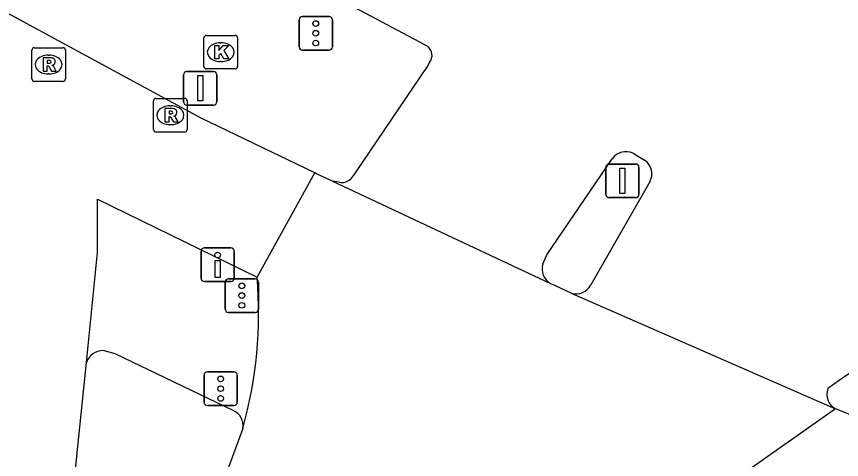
# Model space of a CAD drawing. Extents: x 157692 to 159670, y 381454 to 383289.
# Drawn here: x 157885.06 to 157909.62, y 382220.64 to 382233.82 of the extents above; entities that cross this region are included whole.
import ezdxf

# ---------------------------------------------------------------- set-up
doc = ezdxf.new("R2010")
doc.units = 0
for name, color, linetype in [('IMGEO_Drukknoppaal', 7, 'Continuous'), ('IMGEO_Fietspad_gesloten', 7, 'Continuous'), ('IMGEO_Kolk', 7, 'Continuous'), ('IMGEO_Rijbaan_lokaal_open', 7, 'Continuous'), ('IMGEO_Rijbaan_regionaal_gesloten', 7, 'Continuous'), ('IMGEO_Rioolput', 7, 'Continuous'), ('IMGEO_Verkeersbordpaal', 7, 'Continuous'), ('IMGEO_Verkeersregelinstallatiepaal', 7, 'Continuous'), ('IMGEO_Voetpad_open', 7, 'Continuous')]:
    doc.layers.add(name, color=color, linetype=linetype)

msp = doc.modelspace()

# ---------------------------------------------------------------- linework, layer by layer
at = {"layer": 'IMGEO_Drukknoppaal'}
for p, q in [((157890.655, 382226.931), (157891.445, 382226.931)), ((157891.445, 382226.931), (157890.655, 382226.931)), ((157890.555, 382226.031), (157890.555, 382226.831)), ((157890.555, 382226.831), (157890.555, 382226.031)), ((157891.545, 382226.831), (157891.545, 382226.031)), ((157891.545, 382226.031), (157891.545, 382226.831)), ((157891.445, 382225.931), (157890.655, 382225.931)), ((157890.655, 382225.931), (157891.445, 382225.931))]:
    msp.add_line(p, q, dxfattribs=at)
msp.add_lwpolyline([(157891.125, 382226.556), (157891.125, 382226.056), (157890.975, 382226.056), (157890.975, 382226.556), (157891.125, 382226.556)], dxfattribs=at)
msp.add_circle((157891.05, 382226.721), 0.085, dxfattribs=at)
for centre, start, end in [((157890.655, 382226.831), 90, 180), ((157890.655, 382226.831), 90, 180), ((157891.445, 382226.831), 0, 90), ((157891.445, 382226.831), 360, 90), ((157890.655, 382226.031), 180, 270), ((157890.655, 382226.031), 180, 270), ((157891.445, 382226.031), 270, 0), ((157891.445, 382226.031), 270, 0)]:
    msp.add_arc(centre, 0.1, start, end, dxfattribs=at)
at = {"layer": 'IMGEO_Fietspad_gesloten'}
for points in [[(157893.947, 382229.166), (157890.555, 382230.792), (157885.251, 382233.674), (157883.141, 382234.819)], [(157887.143, 382223.527), (157887.473, 382226.794), (157887.475, 382228.381), (157892.225, 382226.066)], [(157885.6, 382208.527), (157885.754, 382210.527), (157885.993, 382210.533), (157886.686, 382219.097), (157887.143, 382223.527)], [(157911.507, 382221.321), (157909.449, 382222.143)]]:
    msp.add_lwpolyline(points, dxfattribs=at)
at = {"layer": 'IMGEO_Kolk'}
for p, q in [((157890.642, 382232.333), (157890.642, 382233.185)), ((157890.717, 382233.259), (157891.569, 382233.259)), ((157891.643, 382233.185), (157891.643, 382232.333)), ((157891.13, 382233.039), (157891.155, 382233.039)), ((157891.153, 382232.479), (157891.128, 382232.479)), ((157891.569, 382232.259), (157890.717, 382232.259))]:
    msp.add_line(p, q, dxfattribs=at)
for points in [[(157890.642, 382232.333), (157890.642, 382233.185)], [(157890.717, 382233.259), (157891.569, 382233.259)], [(157891.643, 382233.185), (157891.643, 382232.333)], [(157890.963, 382232.959), (157891.086, 382232.959), (157891.086, 382232.808), (157891.216, 382232.959), (157891.38, 382232.959), (157891.234, 382232.808), (157891.387, 382232.559), (157891.235, 382232.559), (157891.15, 382232.723), (157891.086, 382232.656), (157891.086, 382232.559), (157890.963, 382232.559), (157890.963, 382232.959)], [(157891.569, 382232.259), (157890.717, 382232.259)]]:
    msp.add_lwpolyline(points, dxfattribs=at)
for centre, start, end in [((157890.719, 382233.183), 91.552, 178.448), ((157890.719, 382233.183), 91.552, 178.448), ((157891.567, 382233.183), 1.552, 88.448), ((157891.567, 382233.183), 1.552, 88.448), ((157890.719, 382232.335), 181.552, 268.448), ((157890.719, 382232.335), 181.552, 268.448), ((157891.567, 382232.335), 271.552, 358.448), ((157891.567, 382232.335), 271.552, 358.448)]:
    msp.add_arc(centre, 0.0765, start, end, dxfattribs=at)
for centre, major_axis, ratio, start_param, end_param in [((157891.129, 382232.759), (-0.387, 0.002), 0.722429, 4.712389, 7.853982), ((157891.154, 382232.759), (-0.39, 0.002), 0.717154, 1.570796, 4.712389)]:
    msp.add_ellipse(centre, major_axis=major_axis, ratio=ratio, start_param=start_param, end_param=end_param, dxfattribs=at)
at = {"layer": 'IMGEO_Rijbaan_lokaal_open'}
for points in [[(157892.225, 382226.066), (157893.947, 382229.166)], [(157894.467, 382228.922), (157893.998, 382229.142), (157893.947, 382229.166)], [(157901.572, 382225.589), (157900.96, 382225.876)], [(157909.449, 382222.143), (157905.757, 382219.546)], [(157891.796, 382221.558), (157886.895, 382208.241)]]:
    msp.add_lwpolyline(points, dxfattribs=at)
msp.add_arc((157879.627, 382224.99), 12.644, 344.2478, 4.8799, dxfattribs=at)
at = {"layer": 'IMGEO_Rijbaan_regionaal_gesloten'}
for points in [[(157885.882, 382239.164), (157886.95, 382238.593), (157888.876, 382237.475), (157890.811, 382236.42), (157895.116, 382234.101), (157897.209, 382232.989), (157897.223, 382232.98), (157897.302, 382232.933)], [(157897.362, 382232.455), (157897.303, 382232.36), (157895.121, 382229.133), (157895.001, 382228.98)], [(157903.416, 382229.748), (157903.759, 382229.543)], [(157900.736, 382226.453), (157900.851, 382226.729), (157902.8, 382229.587)], [(157894.669, 382228.886), (157894.467, 382228.922)], [(157894.467, 382228.922), (157900.96, 382225.876)], [(157903.912, 382228.898), (157902.163, 382225.831)], [(157901.572, 382225.589), (157909.449, 382222.143)]]:
    msp.add_lwpolyline(points, dxfattribs=at)
for centre, radius, start, end in [((157897.091, 382232.664), 0.342, 322.4225, 51.8865), ((157903.206, 382229.294), 0.501, 65.1652, 144.1295), ((157903.492, 382229.139), 0.485, 330.1842, 56.5047), ((157894.749, 382229.238), 0.361, 257.2841, 314.3329), ((157901.183, 382226.295), 0.475, 160.5235, 241.9104), ((157901.722, 382226.065), 0.499, 252.4952, 332.0406), ((157916.64, 382212.677), 12.511, 111.4685, 126.3697), ((157909.679, 382222.576), 0.491, 159.1274, 241.9847)]:
    msp.add_arc(centre, radius, start, end, dxfattribs=at)
at = {"layer": 'IMGEO_Rioolput'}
for p, q in [((157885.517, 382231.964), (157885.517, 382232.816)), ((157885.592, 382232.89), (157886.444, 382232.89)), ((157886.518, 382232.816), (157886.518, 382231.964)), ((157886.005, 382232.67), (157886.03, 382232.67)), ((157886.028, 382232.11), (157886.003, 382232.11)), ((157886.444, 382231.89), (157885.592, 382231.89)), ((157889.216, 382231.381), (157890.068, 382231.381)), ((157889.141, 382230.455), (157889.141, 382231.307)), ((157889.629, 382231.161), (157889.654, 382231.161)), ((157890.142, 382231.307), (157890.142, 382230.455)), ((157890.068, 382230.381), (157889.216, 382230.381)), ((157889.652, 382230.601), (157889.627, 382230.601))]:
    msp.add_line(p, q, dxfattribs=at)
for points in [[(157885.517, 382231.964), (157885.517, 382232.816)], [(157885.592, 382232.89), (157886.444, 382232.89)], [(157886.518, 382232.816), (157886.518, 382231.964)], [(157886.106, 382232.588), (157885.854, 382232.59), (157885.854, 382232.19)], [(157885.854, 382232.19), (157885.978, 382232.19), (157885.978, 382232.352), (157885.989, 382232.352)], [(157886.032, 382232.509), (157885.978, 382232.509), (157885.978, 382232.428)], [(157885.978, 382232.428), (157886.03, 382232.428)], [(157886.036, 382232.323), (157886.107, 382232.19), (157886.247, 382232.19), (157886.182, 382232.316)], [(157886.444, 382231.89), (157885.592, 382231.89)], [(157889.216, 382231.381), (157890.068, 382231.381)], [(157889.141, 382230.455), (157889.141, 382231.307)], [(157890.142, 382231.307), (157890.142, 382230.455)], [(157889.73, 382231.079), (157889.478, 382231.081), (157889.478, 382230.681)], [(157889.656, 382231), (157889.602, 382231), (157889.602, 382230.919)], [(157889.602, 382230.919), (157889.654, 382230.919)], [(157889.478, 382230.681), (157889.602, 382230.681), (157889.602, 382230.843), (157889.613, 382230.843)], [(157889.66, 382230.814), (157889.731, 382230.681), (157889.871, 382230.681), (157889.806, 382230.807)], [(157890.068, 382230.381), (157889.216, 382230.381)]]:
    msp.add_lwpolyline(points, dxfattribs=at)
for centre, radius, start, end in [((157885.594, 382232.814), 0.0765, 91.552, 178.448), ((157885.594, 382232.814), 0.0765, 91.552, 178.448), ((157886.442, 382232.814), 0.0765, 1.552, 88.448), ((157886.442, 382232.814), 0.0765, 1.552, 88.448), ((157886.105, 382232.478), 0.109, 350.3612, 89.416), ((157885.988, 382232.299), 0.0533, 26.0293, 88.6989), ((157886.014, 382232.617), 0.19, 274.7715, 282.9687), ((157886.038, 382232.413), 0.0964, 77.0061, 93.1865), ((157886.052, 382232.47), 0.0378, 276.6634, 79.6772), ((157886.103, 382232.478), 0.112, 277.5842, 350.9817), ((157886.087, 382232.263), 0.108, 29.5134, 73.7905), ((157885.594, 382231.966), 0.0765, 181.552, 268.448), ((157885.594, 382231.966), 0.0765, 181.552, 268.448), ((157886.442, 382231.966), 0.0765, 271.552, 358.448), ((157886.442, 382231.966), 0.0765, 271.552, 358.448), ((157889.218, 382231.305), 0.0765, 91.552, 178.448), ((157889.218, 382231.305), 0.0765, 91.552, 178.448), ((157890.066, 382231.305), 0.0765, 1.552, 88.448), ((157890.066, 382231.305), 0.0765, 1.552, 88.448), ((157889.638, 382231.108), 0.19, 274.7715, 282.9687), ((157889.662, 382230.904), 0.0964, 77.0061, 93.1865), ((157889.676, 382230.961), 0.0378, 276.6634, 79.6772), ((157889.729, 382230.969), 0.109, 350.3612, 89.416), ((157889.727, 382230.969), 0.112, 277.5842, 350.9817), ((157889.711, 382230.754), 0.108, 29.5134, 73.7905), ((157889.612, 382230.79), 0.0533, 26.0293, 88.6989), ((157889.218, 382230.457), 0.0765, 181.552, 268.448), ((157889.218, 382230.457), 0.0765, 181.552, 268.448), ((157890.066, 382230.457), 0.0765, 271.552, 358.448), ((157890.066, 382230.457), 0.0765, 271.552, 358.448)]:
    msp.add_arc(centre, radius, start, end, dxfattribs=at)
for centre, major_axis, ratio, start_param, end_param in [((157886.004, 382232.39), (-0.387, 0.002), 0.722429, 4.712389, 7.853982), ((157886.029, 382232.39), (-0.39, 0.002), 0.717154, 1.570796, 4.712389), ((157889.628, 382230.881), (-0.387, 0.002), 0.722429, 4.712389, 7.853982), ((157889.653, 382230.881), (-0.39, 0.002), 0.717154, 1.570796, 4.712389)]:
    msp.add_ellipse(centre, major_axis=major_axis, ratio=ratio, start_param=start_param, end_param=end_param, dxfattribs=at)
at = {"layer": 'IMGEO_Verkeersbordpaal'}
for p, q in [((157890.037, 382231.285), (157890.037, 382232.085)), ((157890.037, 382232.085), (157890.037, 382231.285)), ((157890.137, 382232.185), (157890.927, 382232.185)), ((157890.927, 382232.185), (157890.137, 382232.185)), ((157891.027, 382232.085), (157891.027, 382231.285)), ((157891.027, 382231.285), (157891.027, 382232.085)), ((157890.927, 382231.185), (157890.137, 382231.185)), ((157890.137, 382231.185), (157890.927, 382231.185)), ((157902.704, 382229.429), (157903.494, 382229.429)), ((157903.494, 382229.429), (157902.704, 382229.429)), ((157902.604, 382228.529), (157902.604, 382229.329)), ((157902.604, 382229.329), (157902.604, 382228.529)), ((157903.594, 382229.329), (157903.594, 382228.529)), ((157903.594, 382228.529), (157903.594, 382229.329)), ((157903.494, 382228.429), (157902.704, 382228.429)), ((157902.704, 382228.429), (157903.494, 382228.429))]:
    msp.add_line(p, q, dxfattribs=at)
for points in [[(157890.457, 382232.06), (157890.607, 382232.06), (157890.607, 382231.31), (157890.457, 382231.31), (157890.457, 382232.06)], [(157903.024, 382229.304), (157903.174, 382229.304), (157903.174, 382228.554), (157903.024, 382228.554), (157903.024, 382229.304)]]:
    msp.add_lwpolyline(points, dxfattribs=at)
for centre, start, end in [((157890.137, 382232.085), 90, 180), ((157890.137, 382232.085), 90, 180), ((157890.927, 382232.085), 0, 90), ((157890.927, 382232.085), 360, 90), ((157890.137, 382231.285), 180, 270), ((157890.137, 382231.285), 180, 270), ((157890.927, 382231.285), 270, 0), ((157890.927, 382231.285), 270, 0), ((157902.704, 382229.329), 90, 180), ((157902.704, 382229.329), 90, 180), ((157903.494, 382229.329), 0, 90), ((157903.494, 382229.329), 360, 90), ((157902.704, 382228.529), 180, 270), ((157902.704, 382228.529), 180, 270), ((157903.494, 382228.529), 270, 0), ((157903.494, 382228.529), 270, 0)]:
    msp.add_arc(centre, 0.1, start, end, dxfattribs=at)
at = {"layer": 'IMGEO_Verkeersregelinstallatiepaal'}
for p, q in [((157893.576, 382233.821), (157894.366, 382233.821)), ((157894.366, 382233.821), (157893.576, 382233.821)), ((157893.476, 382232.921), (157893.476, 382233.721)), ((157893.476, 382233.721), (157893.476, 382232.921)), ((157894.466, 382233.721), (157894.466, 382232.921)), ((157894.466, 382232.921), (157894.466, 382233.721)), ((157894.366, 382232.821), (157893.576, 382232.821)), ((157893.576, 382232.821), (157894.366, 382232.821)), ((157891.375, 382226.014), (157892.165, 382226.014)), ((157892.165, 382226.014), (157891.375, 382226.014)), ((157891.275, 382225.114), (157891.275, 382225.914)), ((157891.275, 382225.914), (157891.275, 382225.114)), ((157892.265, 382225.914), (157892.265, 382225.114)), ((157892.265, 382225.114), (157892.265, 382225.914)), ((157892.165, 382225.014), (157891.375, 382225.014)), ((157891.375, 382225.014), (157892.165, 382225.014)), ((157890.745, 382223.243), (157891.535, 382223.243)), ((157891.535, 382223.243), (157890.745, 382223.243)), ((157890.645, 382222.343), (157890.645, 382223.143)), ((157890.645, 382223.143), (157890.645, 382222.343)), ((157891.635, 382223.143), (157891.635, 382222.343)), ((157891.635, 382222.343), (157891.635, 382223.143)), ((157891.535, 382222.243), (157890.745, 382222.243)), ((157890.745, 382222.243), (157891.535, 382222.243))]:
    msp.add_line(p, q, dxfattribs=at)
for centre in [(157893.971, 382233.611), (157893.971, 382233.321), (157893.971, 382233.031), (157891.77, 382225.804), (157891.77, 382225.514), (157891.77, 382225.224), (157891.14, 382223.033), (157891.14, 382222.743), (157891.14, 382222.453)]:
    msp.add_circle(centre, 0.085, dxfattribs=at)
for centre, start, end in [((157893.576, 382233.721), 90, 180), ((157893.576, 382233.721), 90, 180), ((157894.366, 382233.721), 0, 90), ((157894.366, 382233.721), 360, 90), ((157893.576, 382232.921), 180, 270), ((157893.576, 382232.921), 180, 270), ((157894.366, 382232.921), 270, 0), ((157894.366, 382232.921), 270, 0), ((157891.375, 382225.914), 90, 180), ((157891.375, 382225.914), 90, 180), ((157892.165, 382225.914), 0, 90), ((157892.165, 382225.914), 360, 90), ((157891.375, 382225.114), 180, 270), ((157891.375, 382225.114), 180, 270), ((157892.165, 382225.114), 270, 0), ((157892.165, 382225.114), 270, 0), ((157890.745, 382223.143), 90, 180), ((157890.745, 382223.143), 90, 180), ((157891.535, 382223.143), 0, 90), ((157891.535, 382223.143), 360, 90), ((157890.745, 382222.343), 180, 270), ((157890.745, 382222.343), 180, 270), ((157891.535, 382222.343), 270, 0), ((157891.535, 382222.343), 270, 0)]:
    msp.add_arc(centre, 0.1, start, end, dxfattribs=at)
at = {"layer": 'IMGEO_Voetpad_open'}
msp.add_lwpolyline([(157891.509, 382222.096), (157888, 382223.776), (157887.64, 382223.875)], dxfattribs=at)
for centre, radius, start, end in [((157887.644, 382223.34), 0.535, 90.452, 159.5475), ((157891.343, 382221.662), 0.464, 347.0458, 69.1102)]:
    msp.add_arc(centre, radius, start, end, dxfattribs=at)

doc.saveas('drawing.dxf')
